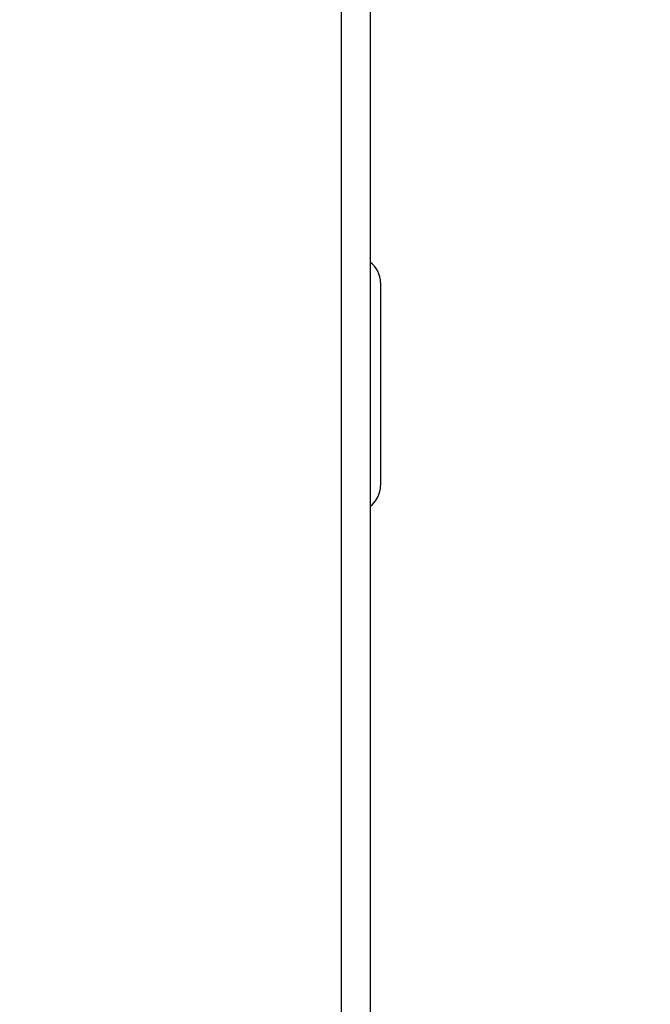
# Model space of a CAD drawing. Header units: inches. Extents: x 170 to 284, y 215 to 248.
# Tile 768 of 1056: x 231.4188 to 231.5011, y 225.5776 to 225.7061. Entities that reach past the tile are written whole.
import ezdxf

# ---------------------------------------------------------------- set-up
doc = ezdxf.new("R2010")
doc.units = ezdxf.units.IN
doc.header["$LTSCALE"] = 0.25
doc.header["$MEASUREMENT"] = 0
doc.layers.add('ANNOTATIONS', color=1, linetype='Continuous')
doc.layers.add('RH TOP OF HOOD', color=7, linetype='Continuous')
doc.styles.add('ARIAL', font='arial.ttf', dxfattribs={"height": 0.09375})
doc.dimstyles.new('STANDARD$0', dxfattribs={"dimtxt": 0.09375, "dimasz": 0.09375, "dimexe": 0.03125, "dimexo": 0.046875, "dimgap": 0.09, "dimtad": 0, "dimtih": 1, "dimtoh": 1, "dimdec": 4, "dimzin": 0, "dimdsep": 46, "dimtxsty": 'ARIAL', "dimcen": 0.09, "dimadec": 0, "dimazin": 0, "dimtfac": 1, "dimtdec": 4, "dimtofl": 0, "dimtmove": 0, "dimatfit": 1, "dimfxl": 1, "dimtolj": 1, "dimtzin": 0, "dimarcsym": 0})

# ---------------------------------------------------------------- blocks, each defined once
blk = doc.blocks.new('*D107')
at = {"layer": 'ANNOTATIONS', "color": 0, "lineweight": -2, "transparency": 16777216}
for p, q in [((231.388540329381, 225.2859039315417), (231.388540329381, 226.191743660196)), ((231.5869032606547, 225.6511928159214), (231.5869032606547, 226.191743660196)), ((231.294790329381, 226.160493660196), (231.201040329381, 226.160493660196)), ((231.6806532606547, 226.160493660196), (231.7744032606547, 226.160493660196))]:
    blk.add_line(p, q, dxfattribs=at)
at = {"layer": 'ANNOTATIONS', "color": 0, "transparency": 16777216}
for points in [[(231.294790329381, 226.176118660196), (231.294790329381, 226.144868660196), (231.388540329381, 226.160493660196)], [(231.6806532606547, 226.176118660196), (231.6806532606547, 226.144868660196), (231.5869032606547, 226.160493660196)]]:
    blk.add_solid(points, dxfattribs=at)
at = {"layer": 'defpoints', "color": 0, "transparency": 16777216}
for p in [(231.5869032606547, 226.160493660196), (231.5869032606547, 225.6043178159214), (231.388540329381, 225.2390289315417)]:
    blk.add_point(p, dxfattribs=at)
at = {"layer": 'ANNOTATIONS', "color": 0, "transparency": 16777216, "insert": (231.0571628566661, 226.160493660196), "char_height": 0.09375, "attachment_point": 5, "style": 'ARIAL'}
blk.add_mtext('\\A1;5"', dxfattribs=at)

msp = doc.modelspace()

# ---------------------------------------------------------------- linework, layer by layer
at = {"layer": 'RH TOP OF HOOD'}
for p, q in [((231.4608226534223, 225.5242253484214), (231.4608226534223, 225.7877302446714)), ((231.4645526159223, 225.7877302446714), (231.4645526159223, 225.5242253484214)), ((231.4659089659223, 225.6717962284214), (231.4659089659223, 225.6453474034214))]:
    msp.add_line(p, q, dxfattribs=at)
for centre, radius, start, end in [((231.4625180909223, 225.6717962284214), 0.003390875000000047, 359.9999999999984, 53.13010235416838), ((231.4625180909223, 225.6453474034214), 0.003390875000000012, 306.8698976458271, 359.9999999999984)]:
    msp.add_arc(centre, radius, start, end, dxfattribs=at)

# ---------------------------------------------------------------- dimensions: what is measured, and where the dimension line sits
at = {"layer": 'ANNOTATIONS'}
dim = msp.add_linear_dim(base=(231.5869032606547, 226.160493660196), p1=(231.388540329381, 225.2390289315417), p2=(231.5869032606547, 225.6043178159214), text='5"', dimstyle='STANDARD$0', override={"dimarcsym": 1}, dxfattribs=at)
dim.commit()
dim.dimension.update_dxf_attribs({"geometry": '*D107', "text_midpoint": (231.0571628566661, 226.160493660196), "dimtype": 160})

doc.saveas('drawing.dxf')
